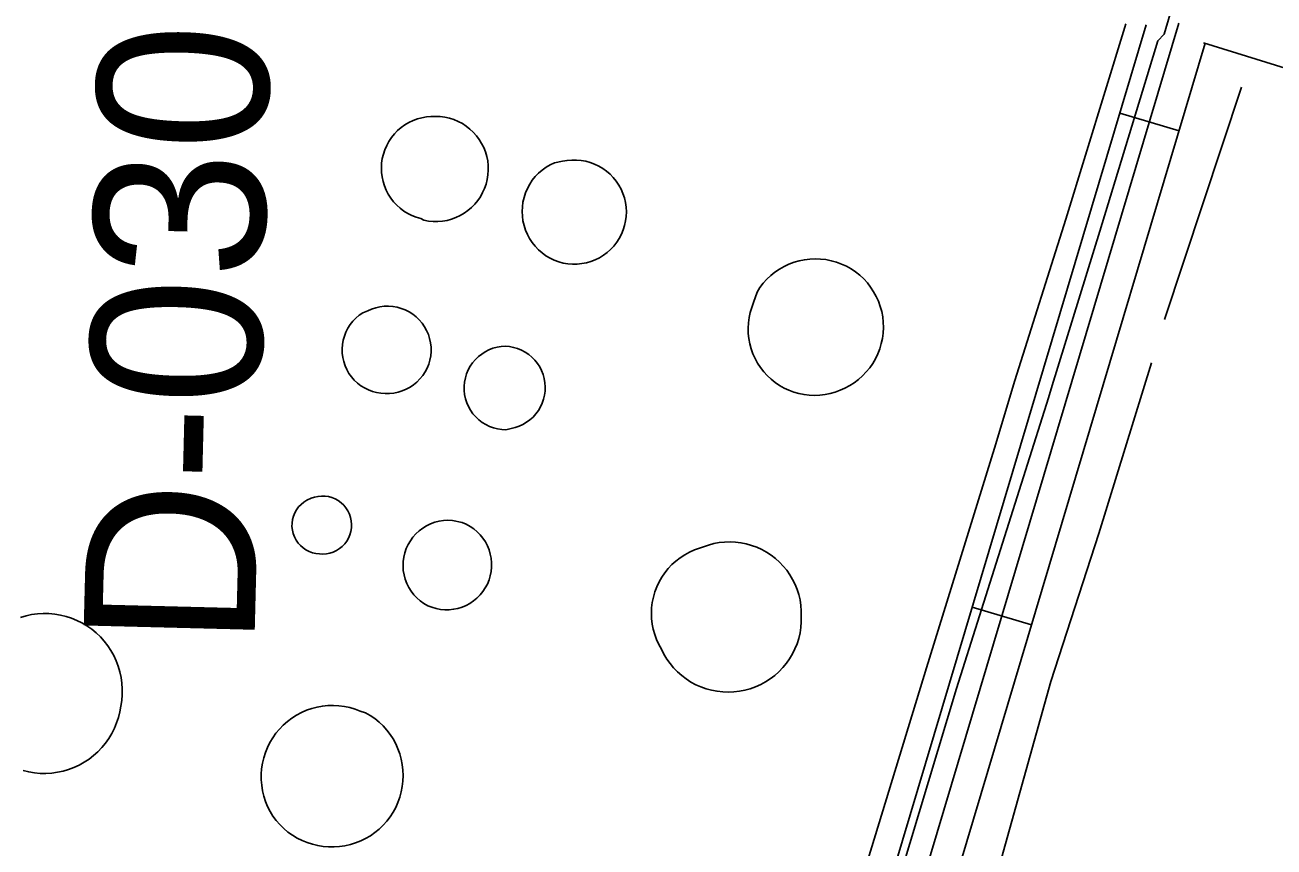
# Model space of a CAD drawing. Extents: x 3535183 to 3573198, y 534952 to 560562.
# Drawn here: x 3563467 to 3564073, y 541432 to 541831 of the extents above; entities that cross this region are included whole.
import ezdxf

# ---------------------------------------------------------------- set-up
doc = ezdxf.new("R2010")
doc.units = 0
for name, color, linetype in [('V-DOMW-TANK', 7, 'Continuous'), ('V-RIVR-RANG-IDEN', 7, 'Continuous'), ('V-ROAD-CNTR', 7, 'Continuous'), ('V-TOPO-SHOR', 7, 'Continuous'), ('V-UTIL-LINE', 7, 'Continuous')]:
    doc.layers.add(name, color=color, linetype=linetype)

msp = doc.modelspace()

# ---------------------------------------------------------------- linework, layer by layer
at = {"layer": 'V-DOMW-TANK'}
for points in [[(3563658.93, 541737.17), (3563656.78, 541737.81), (3563654.7, 541738.63), (3563652.69, 541739.64), (3563650.79, 541740.82), (3563649, 541742.17), (3563647.33, 541743.67), (3563645.8, 541745.31), (3563644.43, 541747.08), (3563643.22, 541748.97), (3563642.19, 541750.96), (3563641.33, 541753.04), (3563640.67, 541755.18), (3563640.19, 541757.38), (3563639.92, 541759.6), (3563639.84, 541761.84), (3563639.97, 541764.08), (3563640.29, 541766.3), (3563640.81, 541768.48), (3563641.53, 541770.61), (3563642.43, 541772.66), (3563643.51, 541774.63), (3563644.76, 541776.49), (3563646.17, 541778.23), (3563647.73, 541779.84), (3563649.43, 541781.31), (3563651.25, 541782.61), (3563653.18, 541783.75), (3563655.21, 541784.71), (3563657.31, 541785.49), (3563659.48, 541786.08), (3563661.68, 541786.47), (3563663.92, 541786.67), (3563666.18, 541786.77), (3563668.44, 541786.67), (3563670.68, 541786.37), (3563672.89, 541785.88), (3563675.04, 541785.19), (3563677.13, 541784.31), (3563679.13, 541783.25), (3563681.02, 541782.02), (3563682.8, 541780.63), (3563684.45, 541779.08), (3563685.96, 541777.4), (3563687.31, 541775.59), (3563688.5, 541773.66), (3563689.51, 541771.64), (3563690.34, 541769.53), (3563690.98, 541767.37), (3563691.42, 541765.15), (3563691.67, 541762.9), (3563691.72, 541760.64), (3563691.56, 541758.38), (3563691.21, 541756.15), (3563690.66, 541753.95), (3563689.92, 541751.82), (3563688.99, 541749.76), (3563687.89, 541747.78), (3563686.61, 541745.92), (3563685.18, 541744.17), (3563683.59, 541742.56), (3563681.87, 541741.09), (3563680.02, 541739.78), (3563678.07, 541738.64), (3563676.02, 541737.68), (3563673.9, 541736.91), (3563671.71, 541736.32), (3563669.49, 541735.93), (3563667.23, 541735.74), (3563664.97, 541735.74), (3563662.72, 541735.95), (3563660.49, 541736.36)], [(3563727.75, 541764.97), (3563729.97, 541765.38), (3563732.23, 541765.59), (3563734.49, 541765.59), (3563736.74, 541765.4), (3563738.97, 541765), (3563741.15, 541764.41), (3563743.27, 541763.62), (3563745.31, 541762.65), (3563747.26, 541761.5), (3563749.1, 541760.18), (3563750.81, 541758.7), (3563752.38, 541757.08), (3563753.8, 541755.31), (3563755.06, 541753.43), (3563756.14, 541751.45), (3563757.04, 541749.37), (3563757.76, 541747.23), (3563758.27, 541745.02), (3563758.59, 541742.79), (3563758.71, 541740.53), (3563758.63, 541738.27), (3563758.34, 541736.02), (3563757.85, 541733.81), (3563757.17, 541731.66), (3563756.3, 541729.57), (3563755.25, 541727.57), (3563754.01, 541725.67), (3563752.62, 541723.89), (3563751.07, 541722.24), (3563749.38, 541720.73), (3563747.57, 541719.39), (3563745.64, 541718.21), (3563743.61, 541717.2), (3563741.5, 541716.39), (3563739.33, 541715.76), (3563737.1, 541715.34), (3563734.85, 541715.11), (3563732.59, 541715.08), (3563730.34, 541715.26), (3563728.11, 541715.64), (3563725.92, 541716.21), (3563723.76, 541717.02), (3563721.68, 541718.02), (3563719.69, 541719.2), (3563717.83, 541720.55), (3563716.09, 541722.06), (3563714.49, 541723.73), (3563713.05, 541725.53), (3563711.78, 541727.46), (3563710.68, 541729.49), (3563709.78, 541731.61), (3563709.07, 541733.8), (3563708.55, 541736.05), (3563708.25, 541738.34), (3563708.14, 541740.64), (3563708.25, 541742.95), (3563708.56, 541745.23), (3563709.08, 541747.48), (3563709.8, 541749.67), (3563710.71, 541751.79), (3563711.81, 541753.82), (3563713.08, 541755.74), (3563714.52, 541757.54), (3563716.12, 541759.2), (3563717.87, 541760.72), (3563719.74, 541762.07), (3563721.72, 541763.24), (3563723.81, 541764.23)], [(3563822.1, 541701.56), (3563823.52, 541703.75), (3563825.12, 541705.82), (3563826.87, 541707.76), (3563828.77, 541709.56), (3563830.81, 541711.19), (3563832.97, 541712.67), (3563835.24, 541713.96), (3563837.61, 541715.07), (3563840.06, 541715.99), (3563842.57, 541716.72), (3563845.13, 541717.24), (3563847.73, 541717.56), (3563850.34, 541717.67), (3563852.96, 541717.57), (3563855.55, 541717.27), (3563858.12, 541716.77), (3563860.64, 541716.06), (3563863.09, 541715.15), (3563865.46, 541714.05), (3563867.74, 541712.77), (3563869.91, 541711.31), (3563871.96, 541709.69), (3563873.87, 541707.9), (3563875.64, 541705.98), (3563877.24, 541703.91), (3563878.68, 541701.73), (3563879.94, 541699.44), (3563881.02, 541697.06), (3563881.9, 541694.59), (3563882.59, 541692.07), (3563883.07, 541689.5), (3563883.35, 541686.9), (3563883.42, 541684.29), (3563883.29, 541681.68), (3563882.95, 541679.08), (3563882.4, 541676.53), (3563881.66, 541674.02), (3563880.71, 541671.58), (3563879.58, 541669.22), (3563878.26, 541666.97), (3563876.77, 541664.82), (3563875.11, 541662.8), (3563873.3, 541660.91), (3563871.35, 541659.18), (3563869.26, 541657.6), (3563867.06, 541656.19), (3563864.75, 541654.96), (3563862.43, 541653.89), (3563860.04, 541653), (3563857.59, 541652.31), (3563855.09, 541651.81), (3563852.55, 541651.51), (3563850, 541651.41), (3563847.45, 541651.51), (3563844.92, 541651.82), (3563842.42, 541652.32), (3563839.97, 541653.02), (3563837.58, 541653.92), (3563835.26, 541654.99), (3563833.05, 541656.25), (3563830.93, 541657.68), (3563828.94, 541659.27), (3563827.08, 541661.01), (3563825.36, 541662.9), (3563823.8, 541664.92), (3563822.4, 541667.05), (3563821.17, 541669.29), (3563820.13, 541671.61), (3563819.27, 541674.02), (3563818.61, 541676.48), (3563818.14, 541678.99), (3563817.87, 541681.52), (3563817.8, 541684.07), (3563817.93, 541686.62), (3563818.27, 541689.15), (3563818.81, 541691.64), (3563819.54, 541694.09), (3563820.46, 541696.47)], [(3563633.2, 541692.43), (3563635.11, 541693.29), (3563637.1, 541693.95), (3563639.15, 541694.41), (3563641.23, 541694.67), (3563643.32, 541694.72), (3563645.41, 541694.57), (3563647.48, 541694.2), (3563649.49, 541693.64), (3563651.45, 541692.88), (3563653.32, 541691.93), (3563655.08, 541690.8), (3563656.73, 541689.5), (3563658.23, 541688.05), (3563659.59, 541686.45), (3563660.79, 541684.73), (3563661.8, 541682.89), (3563662.63, 541680.97), (3563663.27, 541678.97), (3563663.7, 541676.92), (3563663.94, 541674.84), (3563663.96, 541672.74), (3563663.77, 541670.66), (3563663.39, 541668.59), (3563662.8, 541666.58), (3563662.01, 541664.64), (3563661.04, 541662.79), (3563659.89, 541661.04), (3563658.56, 541659.41), (3563657.09, 541657.92), (3563655.48, 541656.58), (3563653.74, 541655.41), (3563651.89, 541654.42), (3563649.96, 541653.61), (3563647.95, 541653), (3563645.9, 541652.59), (3563643.81, 541652.39), (3563641.71, 541652.39), (3563639.62, 541652.51), (3563637.55, 541652.84), (3563635.53, 541653.37), (3563633.56, 541654.1), (3563631.68, 541655.03), (3563629.9, 541656.13), (3563628.24, 541657.4), (3563626.71, 541658.84), (3563625.33, 541660.41), (3563624.11, 541662.12), (3563623.07, 541663.94), (3563622.22, 541665.85), (3563621.56, 541667.84), (3563621.09, 541669.88), (3563620.84, 541671.96), (3563620.79, 541674.06), (3563620.95, 541676.14), (3563621.31, 541678.21), (3563621.88, 541680.22), (3563622.64, 541682.18), (3563623.6, 541684.04), (3563624.73, 541685.8), (3563626.04, 541687.44), (3563627.5, 541688.94), (3563629.1, 541690.3), (3563630.83, 541691.48)], [(3563700.25, 541634.73), (3563698.21, 541634.84), (3563696.19, 541635.15), (3563694.2, 541635.66), (3563692.29, 541636.36), (3563690.45, 541637.26), (3563688.71, 541638.34), (3563687.09, 541639.59), (3563685.61, 541640.99), (3563684.27, 541642.54), (3563683.1, 541644.21), (3563682.1, 541645.99), (3563681.28, 541647.87), (3563680.66, 541649.82), (3563680.24, 541651.82), (3563680.02, 541653.85), (3563680, 541655.89), (3563680.2, 541657.93), (3563680.6, 541659.94), (3563681.2, 541661.89), (3563681.99, 541663.78), (3563682.96, 541665.57), (3563684.12, 541667.26), (3563685.44, 541668.82), (3563686.91, 541670.24), (3563688.51, 541671.51), (3563690.23, 541672.61), (3563692.06, 541673.53), (3563693.97, 541674.26), (3563695.95, 541674.8), (3563697.96, 541675.13), (3563700, 541675.26), (3563702.02, 541675.08), (3563704.01, 541674.7), (3563705.96, 541674.12), (3563707.83, 541673.35), (3563709.62, 541672.4), (3563711.31, 541671.27), (3563712.87, 541669.97), (3563714.29, 541668.53), (3563715.56, 541666.94), (3563716.66, 541665.24), (3563717.58, 541663.44), (3563718.33, 541661.55), (3563718.87, 541659.6), (3563719.22, 541657.6), (3563719.36, 541655.58), (3563719.3, 541653.55), (3563719.03, 541651.54), (3563718.56, 541649.57), (3563717.9, 541647.65), (3563717.05, 541645.81), (3563716.01, 541644.07), (3563714.81, 541642.44), (3563713.44, 541640.93), (3563711.94, 541639.58), (3563710.3, 541638.38), (3563708.55, 541637.35), (3563706.71, 541636.51), (3563704.79, 541635.85)], [(3563605.83, 541601.54), (3563607.45, 541602.1), (3563609.12, 541602.47), (3563610.82, 541602.63), (3563612.53, 541602.59), (3563614.23, 541602.34), (3563615.88, 541601.88), (3563617.46, 541601.23), (3563618.96, 541600.39), (3563620.33, 541599.37), (3563621.58, 541598.2), (3563622.68, 541596.88), (3563623.6, 541595.44), (3563624.34, 541593.9), (3563624.9, 541592.27), (3563625.25, 541590.6), (3563625.39, 541588.89), (3563625.33, 541587.18), (3563625.06, 541585.49), (3563624.59, 541583.84), (3563623.92, 541582.27), (3563623.06, 541580.78), (3563622.04, 541579.42), (3563620.85, 541578.18), (3563619.52, 541577.1), (3563618.07, 541576.19), (3563616.52, 541575.46), (3563614.9, 541574.92), (3563613.21, 541574.58), (3563611.51, 541574.46), (3563609.8, 541574.54), (3563608.09, 541574.71), (3563606.41, 541575.09), (3563604.8, 541575.68), (3563603.27, 541576.46), (3563601.85, 541577.43), (3563600.55, 541578.56), (3563599.41, 541579.84), (3563598.44, 541581.26), (3563597.65, 541582.78), (3563597.05, 541584.39), (3563596.65, 541586.07), (3563596.47, 541587.77), (3563596.49, 541589.49), (3563596.74, 541591.2), (3563597.18, 541592.85), (3563597.83, 541594.45), (3563598.67, 541595.94), (3563599.69, 541597.33), (3563600.88, 541598.57), (3563602.2, 541599.66), (3563603.65, 541600.58)], [(3563679.04, 541589.74), (3563681, 541588.91), (3563682.87, 541587.9), (3563684.63, 541586.7), (3563686.27, 541585.34), (3563687.77, 541583.82), (3563689.12, 541582.17), (3563690.29, 541580.39), (3563691.29, 541578.51), (3563692.1, 541576.54), (3563692.71, 541574.5), (3563693.12, 541572.41), (3563693.32, 541570.29), (3563693.32, 541568.16), (3563693.11, 541566.04), (3563692.7, 541563.95), (3563692.07, 541561.91), (3563691.26, 541559.94), (3563690.26, 541558.06), (3563689.08, 541556.29), (3563687.73, 541554.64), (3563686.23, 541553.13), (3563684.58, 541551.77), (3563682.81, 541550.58), (3563680.94, 541549.57), (3563678.98, 541548.74), (3563676.94, 541548.11), (3563674.85, 541547.69), (3563672.73, 541547.47), (3563670.6, 541547.45), (3563668.48, 541547.64), (3563666.39, 541548.05), (3563664.34, 541548.65), (3563662.37, 541549.45), (3563660.49, 541550.52), (3563658.72, 541551.77), (3563657.09, 541553.19), (3563655.6, 541554.76), (3563654.28, 541556.47), (3563653.13, 541558.31), (3563652.17, 541560.25), (3563651.41, 541562.28), (3563650.84, 541564.36), (3563650.49, 541566.5), (3563650.35, 541568.66), (3563650.43, 541570.82), (3563650.71, 541572.97), (3563651.21, 541575.07), (3563651.92, 541577.12), (3563652.82, 541579.09), (3563653.91, 541580.96), (3563655.18, 541582.71), (3563656.62, 541584.33), (3563658.21, 541585.8), (3563659.94, 541587.1), (3563661.78, 541588.23), (3563663.73, 541589.17), (3563665.77, 541589.91), (3563667.87, 541590.45), (3563670, 541590.77), (3563672.17, 541590.89), (3563674.33, 541590.79)], [(3563796.06, 541577.99), (3563798.57, 541578.86), (3563801.13, 541579.54), (3563803.74, 541580.02), (3563806.37, 541580.3), (3563809.02, 541580.38), (3563811.67, 541580.25), (3563814.3, 541579.93), (3563816.9, 541579.41), (3563819.45, 541578.69), (3563821.94, 541577.78), (3563824.36, 541576.68), (3563826.68, 541575.41), (3563828.9, 541573.96), (3563831, 541572.34), (3563832.98, 541570.57), (3563834.81, 541568.66), (3563836.5, 541566.61), (3563838.02, 541564.45), (3563839.38, 541562.17), (3563840.56, 541559.79), (3563841.55, 541557.33), (3563842.35, 541554.81), (3563842.97, 541552.23), (3563843.38, 541549.61), (3563843.59, 541546.97), (3563843.6, 541544.32), (3563843.6, 541541.6), (3563843.38, 541538.9), (3563842.96, 541536.22), (3563842.34, 541533.57), (3563841.52, 541530.99), (3563840.5, 541528.47), (3563839.29, 541526.04), (3563837.9, 541523.71), (3563836.34, 541521.49), (3563834.61, 541519.4), (3563832.73, 541517.44), (3563830.7, 541515.64), (3563828.54, 541513.99), (3563826.27, 541512.52), (3563823.88, 541511.21), (3563821.41, 541510.1), (3563818.85, 541509.18), (3563816.24, 541508.46), (3563813.57, 541507.94), (3563810.88, 541507.62), (3563808.17, 541507.51), (3563805.46, 541507.6), (3563802.76, 541507.91), (3563800.09, 541508.42), (3563797.47, 541509.13), (3563794.92, 541510.03), (3563792.43, 541511.13), (3563790.04, 541512.42), (3563787.76, 541513.89), (3563785.59, 541515.52), (3563783.56, 541517.32), (3563781.66, 541519.26), (3563779.93, 541521.35), (3563778.35, 541523.56), (3563776.95, 541525.88), (3563775.73, 541528.31), (3563774.45, 541530.6), (3563773.35, 541532.98), (3563772.45, 541535.45), (3563771.74, 541537.98), (3563771.24, 541540.55), (3563770.94, 541543.16), (3563770.85, 541545.78), (3563770.96, 541548.41), (3563771.28, 541551.01), (3563771.81, 541553.58), (3563772.53, 541556.11), (3563773.46, 541558.56), (3563774.58, 541560.94), (3563775.88, 541563.22), (3563777.35, 541565.39), (3563779, 541567.44), (3563780.79, 541569.35), (3563782.74, 541571.11), (3563784.82, 541572.72), (3563787.01, 541574.15), (3563789.32, 541575.41), (3563791.72, 541576.48)], [(3563632.18, 541497.53), (3563634.47, 541496.18), (3563636.66, 541494.66), (3563638.72, 541492.97), (3563640.65, 541491.13), (3563642.43, 541489.15), (3563644.05, 541487.04), (3563645.5, 541484.8), (3563646.78, 541482.47), (3563647.87, 541480.04), (3563648.78, 541477.53), (3563649.49, 541474.96), (3563650, 541472.35), (3563650.31, 541469.7), (3563650.41, 541467.04), (3563650.31, 541464.38), (3563650, 541461.73), (3563649.5, 541459.12), (3563648.79, 541456.55), (3563647.89, 541454.04), (3563646.79, 541451.61), (3563645.52, 541449.28), (3563644.06, 541447.04), (3563642.44, 541444.93), (3563640.67, 541442.94), (3563638.74, 541441.1), (3563636.68, 541439.41), (3563634.5, 541437.89), (3563632.2, 541436.54), (3563629.81, 541435.36), (3563627.33, 541434.38), (3563624.79, 541433.59), (3563622.19, 541432.99), (3563619.56, 541432.6), (3563616.9, 541432.41), (3563614.24, 541432.43), (3563611.58, 541432.65), (3563608.95, 541433.08), (3563606.36, 541433.7), (3563603.83, 541434.52), (3563601.37, 541435.54), (3563598.99, 541436.74), (3563596.71, 541438.12), (3563594.54, 541439.67), (3563592.5, 541441.38), (3563590.6, 541443.25), (3563588.85, 541445.25), (3563587.25, 541447.39), (3563585.87, 541449.68), (3563584.66, 541452.07), (3563583.64, 541454.55), (3563582.81, 541457.1), (3563582.19, 541459.7), (3563581.77, 541462.35), (3563581.55, 541465.02), (3563581.54, 541467.7), (3563581.74, 541470.37), (3563582.15, 541473.02), (3563582.76, 541475.63), (3563583.56, 541478.19), (3563584.57, 541480.67), (3563585.76, 541483.07), (3563587.14, 541485.37), (3563588.68, 541487.56), (3563590.4, 541489.62), (3563592.27, 541491.54), (3563594.27, 541493.31), (3563596.42, 541494.92), (3563598.68, 541496.36), (3563601.04, 541497.62), (3563603.49, 541498.7), (3563606.03, 541499.58), (3563608.62, 541500.26), (3563611.25, 541500.74), (3563613.92, 541501.02), (3563616.6, 541501.09), (3563619.27, 541500.95), (3563621.93, 541500.6), (3563624.55, 541500.05), (3563627.12, 541499.3), (3563629.63, 541498.35)]]:
    msp.add_lwpolyline(points, close=True, dxfattribs=at)
msp.add_lwpolyline([(3563464.73, 541543.78), (3563467.43, 541544.56), (3563470.17, 541545.13), (3563472.95, 541545.5), (3563475.75, 541545.66), (3563478.55, 541545.62), (3563481.34, 541545.36), (3563484.1, 541544.9), (3563486.83, 541544.23), (3563489.49, 541543.37), (3563492.08, 541542.3), (3563494.59, 541541.05), (3563497, 541539.61), (3563499.29, 541538), (3563501.46, 541536.22), (3563503.49, 541534.29), (3563505.37, 541532.21), (3563507.08, 541529.99), (3563508.63, 541527.66), (3563510, 541525.21), (3563511.19, 541522.68), (3563512.18, 541520.05), (3563512.98, 541517.36), (3563513.57, 541514.62), (3563513.96, 541511.85), (3563514.14, 541509.05), (3563514.1, 541506.25), (3563513.87, 541503.46), (3563513.42, 541500.69), (3563512.95, 541497.93), (3563512.28, 541495.22), (3563511.41, 541492.56), (3563510.34, 541489.97), (3563509.08, 541487.48), (3563507.64, 541485.08), (3563506.03, 541482.8), (3563504.24, 541480.64), (3563502.31, 541478.62), (3563500.23, 541476.75), (3563498.01, 541475.05), (3563495.68, 541473.51), (3563493.23, 541472.15), (3563490.69, 541470.97), (3563488.08, 541470), (3563485.39, 541469.21), (3563482.65, 541468.63), (3563479.88, 541468.26), (3563477.09, 541468.09), (3563474.29, 541468.13), (3563471.51, 541468.38), (3563468.75, 541468.83), (3563466.03, 541469.49)], dxfattribs=at)
at = {"layer": 'V-ROAD-CNTR'}
for p, q in [((3564026.87, 541779.72), (3563998.12, 541788.31)), ((3563955.3, 541540.18), (3563926.56, 541548.77))]:
    msp.add_line(p, q, dxfattribs=at)
for points in [[(3564010.9, 541831.08), (3563766.61, 541013.43)], [(3564026.81, 541831.92), (3563778.36, 541000.36)], [(3564039.56, 541822.2), (3563795.26, 541004.54)], [(3564089.88, 541806.61), (3564038.73, 541822.46)]]:
    msp.add_lwpolyline(points, dxfattribs=at)
at = {"layer": 'V-TOPO-SHOR'}
msp.add_line((3564019.84, 541688.32), (3564057.15, 541800.97), dxfattribs=at)
msp.add_lwpolyline([(3563900.06, 541289.04), (3563932.61, 541398.1), (3563964.71, 541512.66), (3563987.88, 541584.47), (3564013.55, 541667.23)], dxfattribs=at)
at = {"layer": 'V-UTIL-LINE'}
for points in [[(3564057.08, 541953.27), (3564019.65, 541826.63), (3564016.63, 541823.46), (3563988.37, 541731.07), (3563965.38, 541656.24), (3563963.46, 541650.31), (3563918.97, 541509.33), (3563891.65, 541418.99), (3563889.26, 541411.23), (3563847.87, 541279.15), (3563833.05, 541233.31), (3563793.23, 541098.45), (3563772.71, 541037.34), (3563768.82, 541020.67), (3563767.62, 541016.33), (3563756.81, 540978.68), (3563754.68, 540973.67), (3563721.1, 540860.95), (3563673.73, 540710.17), (3563637.27, 540587.18), (3563636.78, 540584.21), (3563632.99, 540575.1), (3563620.69, 540536.06)], [(3563603.12, 540535.93), (3563631.22, 540628.18), (3563646.17, 540683.87), (3563697.34, 540844.45), (3563733.81, 540968.81), (3563735.49, 540974.29), (3563737.63, 540980.22), (3563737.89, 540982.73), (3563750.31, 541020.13), (3563753.09, 541022.85), (3563753.59, 541026.27), (3563758.61, 541041.79), (3563816.91, 541238.7), (3563844.66, 541327.2), (3563869.27, 541403.39), (3563873.85, 541420.05), (3563876, 541426.66), (3563904.26, 541519.29), (3563937.3, 541625.83), (3563947.13, 541658.68), (3563972, 541736.92), (3564000.5, 541830), (3564000.98, 541831.6)]]:
    msp.add_lwpolyline(points, dxfattribs=at)

# ---------------------------------------------------------------- texts
at = {"layer": 'V-RIVR-RANG-IDEN'}
msp.add_text('D-030', height=83, rotation=88.55533, dxfattribs=at).set_placement((3563578.19, 541528.65))

doc.saveas('drawing.dxf')
